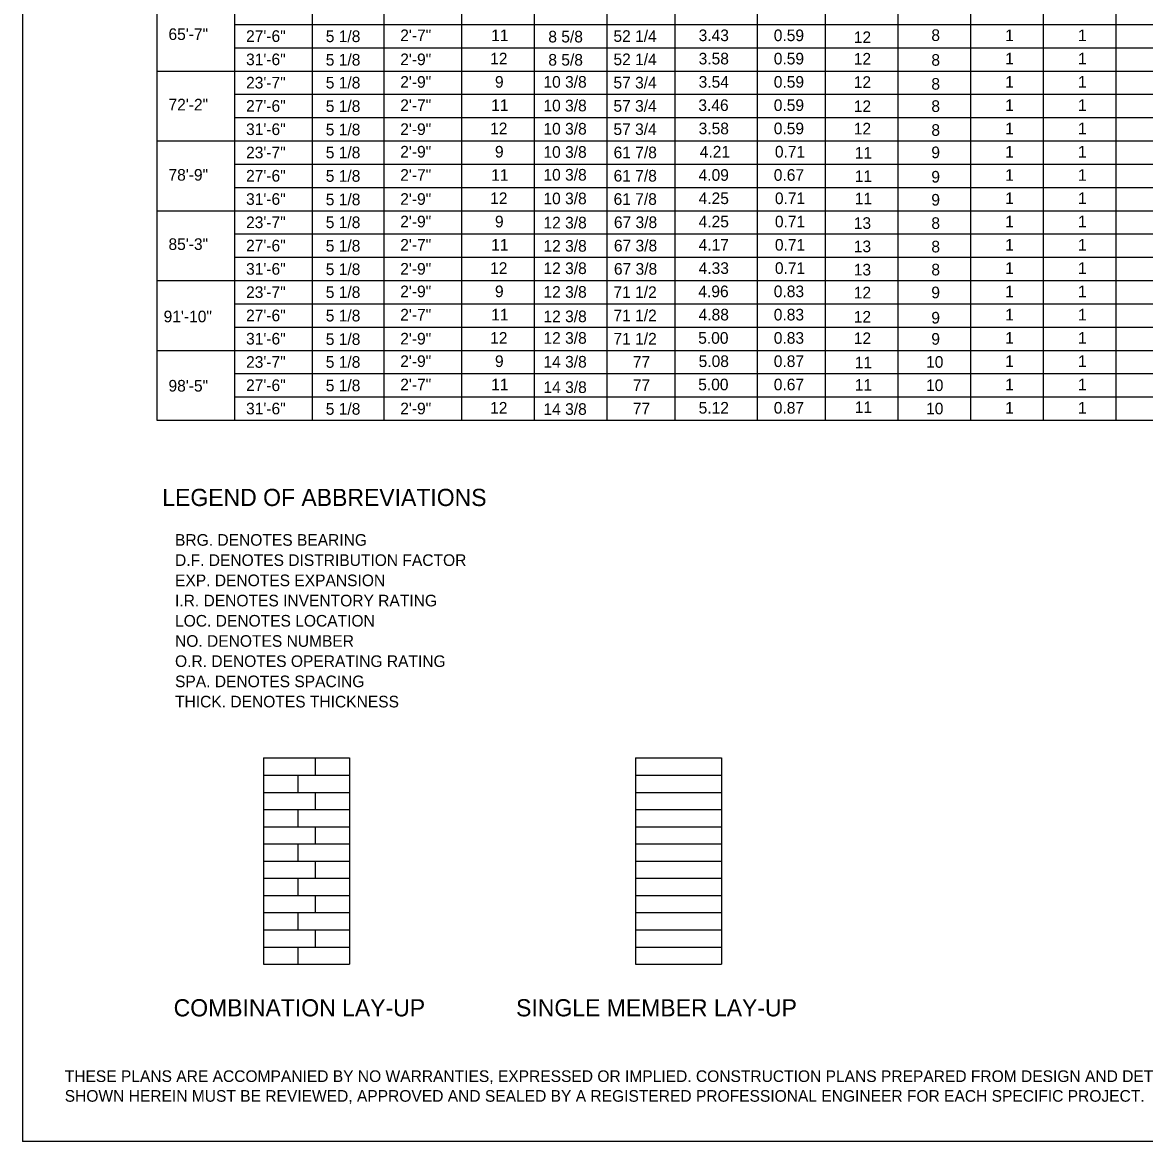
# Model space of a CAD drawing. Extents: x -5022 to -159, y 1126 to 7226.
# Drawn here: x -3800.1 to -3510.8, y 3516.8 to 3805.3 of the extents above; entities that cross this region are included whole.
import ezdxf

# ---------------------------------------------------------------- set-up
doc = ezdxf.new("R2010")
doc.units = 0
doc.layers.add('2', color=7, linetype='Continuous')
doc.layers.add('3', color=7, linetype='Continuous')

msp = doc.modelspace()

# ---------------------------------------------------------------- linework, layer by layer
at = {"layer": '2'}
for p, q in [((-3800.13, 4080.81), (-3800.13, 3516.81)), ((-3737.97, 3615.68), (-3737.97, 3562.53)), ((-3737.97, 3615.68), (-3715.82, 3615.68)), ((-3724.68, 3615.68), (-3724.68, 3611.25)), ((-3715.82, 3615.68), (-3715.82, 3562.53)), ((-3642.04, 3615.68), (-3642.04, 3562.53)), ((-3642.04, 3615.68), (-3619.9, 3615.68)), ((-3619.9, 3615.68), (-3619.9, 3562.53)), ((-3737.97, 3611.25), (-3715.82, 3611.25)), ((-3729.11, 3611.25), (-3729.11, 3606.82)), ((-3642.04, 3611.25), (-3619.9, 3611.25)), ((-3737.97, 3606.82), (-3715.82, 3606.82)), ((-3724.68, 3606.82), (-3724.68, 3602.39)), ((-3642.04, 3606.82), (-3619.9, 3606.82)), ((-3737.97, 3602.39), (-3715.82, 3602.39)), ((-3729.11, 3602.39), (-3729.11, 3597.96)), ((-3642.04, 3602.39), (-3619.9, 3602.39)), ((-3737.97, 3597.96), (-3715.82, 3597.96)), ((-3724.68, 3597.96), (-3724.68, 3593.53)), ((-3642.04, 3597.96), (-3619.9, 3597.96)), ((-3737.97, 3593.53), (-3715.82, 3593.53)), ((-3729.11, 3593.53), (-3729.11, 3589.1)), ((-3642.04, 3593.53), (-3619.9, 3593.53)), ((-3737.97, 3589.1), (-3715.82, 3589.1)), ((-3724.68, 3589.1), (-3724.68, 3584.67)), ((-3642.04, 3589.1), (-3619.9, 3589.1)), ((-3737.97, 3584.67), (-3715.82, 3584.67)), ((-3729.11, 3584.67), (-3729.11, 3580.24)), ((-3642.04, 3584.67), (-3619.9, 3584.67)), ((-3737.97, 3580.24), (-3715.82, 3580.24)), ((-3724.68, 3580.24), (-3724.68, 3575.81)), ((-3642.04, 3580.24), (-3619.9, 3580.24)), ((-3737.97, 3575.81), (-3715.82, 3575.81)), ((-3729.11, 3575.81), (-3729.11, 3571.38)), ((-3642.04, 3575.81), (-3619.9, 3575.81)), ((-3737.97, 3571.38), (-3715.82, 3571.38)), ((-3724.68, 3571.38), (-3724.68, 3566.95)), ((-3642.04, 3571.38), (-3619.9, 3571.38)), ((-3737.97, 3566.95), (-3715.82, 3566.95)), ((-3729.11, 3566.95), (-3729.11, 3562.53)), ((-3642.04, 3566.95), (-3619.9, 3566.95)), ((-3737.97, 3562.53), (-3715.82, 3562.53)), ((-3642.04, 3562.53), (-3619.9, 3562.53)), ((-3014.13, 3516.81), (-3800.13, 3516.81))]:
    msp.add_line(p, q, dxfattribs=at)
at = {"layer": '3'}
for p, q in [((-3765.47, 4053.56), (-3765.47, 3702.75)), ((-3745.47, 4035.57), (-3745.47, 3702.75)), ((-3725.47, 4035.57), (-3725.47, 3702.75)), ((-3706.97, 4035.57), (-3706.97, 3702.75)), ((-3686.97, 4035.57), (-3686.97, 3702.75)), ((-3668.22, 4035.57), (-3668.22, 3702.75)), ((-3649.47, 4035.57), (-3649.47, 3702.75)), ((-3631.97, 4035.18), (-3631.97, 3702.75)), ((-3610.72, 4035.57), (-3610.72, 3702.75)), ((-3593.22, 4035.57), (-3593.22, 3702.75)), ((-3574.47, 4035.57), (-3574.47, 3702.75)), ((-3555.72, 4035.57), (-3555.72, 3702.75)), ((-3536.97, 4035.57), (-3536.97, 3702.75)), ((-3518.21, 4035.57), (-3518.21, 3702.75)), ((-3745.47, 3804.75), (-3051.23, 3804.76)), ((-3745.47, 3798.75), (-3051.23, 3798.75)), ((-3765.47, 3792.75), (-3051.23, 3792.75)), ((-3745.47, 3786.75), (-3051.23, 3786.76)), ((-3745.47, 3780.75), (-3051.23, 3780.75)), ((-3765.47, 3774.75), (-3051.23, 3774.76)), ((-3745.47, 3768.75), (-3051.23, 3768.75)), ((-3745.47, 3762.75), (-3051.23, 3762.75)), ((-3765.47, 3756.75), (-3051.23, 3756.75)), ((-3745.47, 3750.75), (-3051.23, 3750.75)), ((-3745.47, 3744.75), (-3051.23, 3744.75)), ((-3765.47, 3738.75), (-3051.23, 3738.75)), ((-3745.47, 3732.75), (-3051.23, 3732.75)), ((-3745.47, 3726.75), (-3051.23, 3726.75)), ((-3765.47, 3720.75), (-3051.23, 3720.75)), ((-3745.47, 3714.75), (-3051.23, 3714.75)), ((-3745.47, 3708.75), (-3051.23, 3708.75)), ((-3765.47, 3702.75), (-3051.23, 3702.75))]:
    msp.add_line(p, q, dxfattribs=at)

# ---------------------------------------------------------------- texts
at = {"layer": '2'}
for s, height, p in [('65\'-7"', 3, (-3762.48, 3800.75)), ('27\'-6"', 3, (-3742.48, 3800.25)), ('5 1/8', 3, (-3721.93, 3800.2)), ('2\'-7"', 3, (-3702.73, 3800.45)), ('11', 3, (-3679.27, 3800.45)), ('8 5/8', 3, (-3664.55, 3800.11)), ('52 1/4', 3, (-3647.76, 3800.26)), ('3.43', 3, (-3625.8, 3800.45)), ('0.59', 3, (-3606.43, 3800.45)), ('12', 3, (-3585.8, 3799.95)), ('8', 3, (-3565.8, 3800.49)), ('1', 3, (-3546.76, 3800.45)), ('1', 3, (-3528.01, 3800.45)), ('31\'-6"', 3, (-3742.48, 3794.25)), ('5 1/8', 3, (-3721.93, 3794.15)), ('2\'-9"', 3, (-3702.73, 3794.26)), ('12', 3, (-3679.55, 3794.45)), ('8 5/8', 3, (-3664.55, 3794.14)), ('52 1/4', 3, (-3647.76, 3794.26)), ('3.58', 3, (-3625.8, 3794.45)), ('0.59', 3, (-3606.43, 3794.45)), ('12', 3, (-3585.8, 3794.41)), ('8', 3, (-3565.8, 3794.1)), ('1', 3, (-3546.76, 3794.45)), ('1', 3, (-3528.01, 3794.45)), ('23\'-7"', 3, (-3742.48, 3788.25)), ('5 1/8', 3, (-3721.93, 3788.25)), ('2\'-9"', 3, (-3702.73, 3788.44)), ('9', 3, (-3678.31, 3788.45)), ('10 3/8', 3, (-3665.81, 3788.45)), ('57 3/4', 3, (-3647.76, 3788.26)), ('3.54', 3, (-3625.8, 3788.45)), ('0.59', 3, (-3606.43, 3788.45)), ('12', 3, (-3585.8, 3788.4)), ('8', 3, (-3565.8, 3787.93)), ('1', 3, (-3546.76, 3788.45)), ('1', 3, (-3528.01, 3788.45)), ('72\'-2"', 3, (-3762.48, 3782.59)), ('27\'-6"', 3, (-3742.48, 3782.25)), ('5 1/8', 3, (-3721.93, 3782.2)), ('2\'-7"', 3, (-3702.73, 3782.44)), ('11', 3, (-3679.27, 3782.45)), ('10 3/8', 3, (-3665.81, 3782.35)), ('57 3/4', 3, (-3647.76, 3782.26)), ('3.46', 3, (-3625.87, 3782.45)), ('0.59', 3, (-3606.43, 3782.45)), ('12', 3, (-3585.8, 3782.17)), ('8', 3, (-3565.8, 3782.21)), ('1', 3, (-3546.76, 3782.45)), ('1', 3, (-3528.01, 3782.45)), ('31\'-6"', 3, (-3742.48, 3776.25)), ('5 1/8', 3, (-3721.93, 3776.15)), ('2\'-9"', 3, (-3702.73, 3776.26)), ('12', 3, (-3679.55, 3776.45)), ('10 3/8', 3, (-3665.81, 3776.37)), ('57 3/4', 3, (-3647.76, 3776.26)), ('3.58', 3, (-3625.8, 3776.45)), ('0.59', 3, (-3606.43, 3776.45)), ('12', 3, (-3585.8, 3776.4)), ('8', 3, (-3565.8, 3776.04)), ('1', 3, (-3546.76, 3776.45)), ('1', 3, (-3528.01, 3776.45)), ('23\'-7"', 3, (-3742.48, 3770.25)), ('5 1/8', 3, (-3721.93, 3770.25)), ('2\'-9"', 3, (-3702.73, 3770.45)), ('9', 3, (-3678.31, 3770.45)), ('10 3/8', 3, (-3665.81, 3770.38)), ('61 7/8', 3, (-3647.72, 3770.26)), ('4.21', 3, (-3625.51, 3770.45)), ('0.71', 3, (-3606.14, 3770.45)), ('11', 3, (-3585.52, 3770.17)), ('9', 3, (-3565.81, 3770.28)), ('1', 3, (-3546.76, 3770.45)), ('1', 3, (-3528.01, 3770.45)), ('78\'-9"', 3, (-3762.48, 3764.49)), ('27\'-6"', 3, (-3742.48, 3764.25)), ('5 1/8', 3, (-3721.93, 3764.2)), ('2\'-7"', 3, (-3702.73, 3764.45)), ('11', 3, (-3679.27, 3764.45)), ('10 3/8', 3, (-3665.81, 3764.5)), ('61 7/8', 3, (-3647.72, 3764.25)), ('4.09', 3, (-3625.81, 3764.45)), ('0.67', 3, (-3606.43, 3764.45)), ('11', 3, (-3585.52, 3764.16)), ('9', 3, (-3565.81, 3764)), ('1', 3, (-3546.76, 3764.45)), ('1', 3, (-3528.01, 3764.45)), ('31\'-6"', 3, (-3742.48, 3758.25)), ('5 1/8', 3, (-3721.93, 3758.15)), ('2\'-9"', 3, (-3702.73, 3758.26)), ('12', 3, (-3679.55, 3758.45)), ('10 3/8', 3, (-3665.81, 3758.4)), ('61 7/8', 3, (-3647.72, 3758.25)), ('4.25', 3, (-3625.8, 3758.45)), ('0.71', 3, (-3606.14, 3758.45)), ('11', 3, (-3585.52, 3758.39)), ('9', 3, (-3565.81, 3758.06)), ('1', 3, (-3546.76, 3758.45)), ('1', 3, (-3528.01, 3758.45)), ('23\'-7"', 3, (-3742.48, 3752.25)), ('5 1/8', 3, (-3721.93, 3752.25)), ('2\'-9"', 3, (-3702.73, 3752.45)), ('9', 3, (-3678.31, 3752.45)), ('12 3/8', 3, (-3665.8, 3752.17)), ('67 3/8', 3, (-3647.64, 3752.26)), ('4.25', 3, (-3625.8, 3752.45)), ('0.71', 3, (-3606.14, 3752.45)), ('13', 3, (-3585.8, 3752.06)), ('8', 3, (-3565.8, 3752.05)), ('1', 3, (-3546.76, 3752.45)), ('1', 3, (-3528.01, 3752.45)), ('85\'-3"', 3, (-3762.48, 3746.63)), ('27\'-6"', 3, (-3742.48, 3746.25)), ('5 1/8', 3, (-3721.93, 3746.2)), ('2\'-7"', 3, (-3702.73, 3746.45)), ('11', 3, (-3679.27, 3746.45)), ('12 3/8', 3, (-3665.8, 3746.18)), ('67 3/8', 3, (-3647.64, 3746.25)), ('4.17', 3, (-3625.8, 3746.45)), ('0.71', 3, (-3606.14, 3746.45)), ('1', 3, (-3546.76, 3746.45)), ('1', 3, (-3528.01, 3746.45)), ('13', 3, (-3585.8, 3746.05)), ('8', 3, (-3565.8, 3745.99)), ('12', 3, (-3679.55, 3740.45)), ('12 3/8', 3, (-3665.8, 3740.41)), ('4.33', 3, (-3625.8, 3740.45)), ('0.71', 3, (-3606.14, 3740.45)), ('31\'-6"', 3, (-3742.48, 3740.25)), ('5 1/8', 3, (-3721.93, 3740.15)), ('2\'-9"', 3, (-3702.73, 3740.26)), ('67 3/8', 3, (-3647.64, 3740.25)), ('13', 3, (-3585.8, 3740.05)), ('8', 3, (-3565.8, 3740.06)), ('1', 3, (-3546.76, 3740.45)), ('1', 3, (-3528.01, 3740.45)), ('23\'-7"', 3, (-3742.48, 3734.25)), ('5 1/8', 3, (-3721.93, 3734.25)), ('2\'-9"', 3, (-3702.73, 3734.44)), ('9', 3, (-3678.31, 3734.45)), ('12 3/8', 3, (-3665.8, 3734.31)), ('71 1/2', 3, (-3647.76, 3734.25)), ('4.96', 3, (-3625.87, 3734.45)), ('0.83', 3, (-3606.43, 3734.45)), ('12', 3, (-3585.8, 3734.13)), ('9', 3, (-3565.81, 3734.17)), ('1', 3, (-3546.76, 3734.45)), ('1', 3, (-3528.01, 3734.45)), ('91\'-10"', 3, (-3763.73, 3727.98)), ('27\'-6"', 3, (-3742.48, 3728.25)), ('5 1/8', 3, (-3721.93, 3728.2)), ('2\'-7"', 3, (-3702.73, 3728.44)), ('11', 3, (-3679.27, 3728.45)), ('12 3/8', 3, (-3665.8, 3728.01)), ('71 1/2', 3, (-3647.76, 3728.25)), ('4.88', 3, (-3625.8, 3728.45)), ('0.83', 3, (-3606.43, 3728.45)), ('12', 3, (-3585.8, 3727.9)), ('9', 3, (-3565.81, 3727.66)), ('1', 3, (-3546.76, 3728.45)), ('1', 3, (-3528.01, 3728.45)), ('31\'-6"', 3, (-3742.48, 3722.25)), ('5 1/8', 3, (-3721.93, 3722.14)), ('2\'-9"', 3, (-3702.73, 3722.26)), ('12', 3, (-3679.55, 3722.45)), ('12 3/8', 3, (-3665.8, 3722.44)), ('71 1/2', 3, (-3647.76, 3722.25)), ('5.00', 3, (-3625.91, 3722.45)), ('0.83', 3, (-3606.43, 3722.45)), ('12', 3, (-3585.8, 3722.36)), ('9', 3, (-3565.81, 3722.2)), ('1', 3, (-3546.76, 3722.45)), ('1', 3, (-3528.01, 3722.45)), ('23\'-7"', 3, (-3742.48, 3716.25)), ('5 1/8', 3, (-3721.93, 3716.25)), ('2\'-9"', 3, (-3702.73, 3716.45)), ('9', 3, (-3678.31, 3716.45)), ('14 3/8', 3, (-3665.8, 3716.31)), ('77', 3, (-3642.76, 3716.25)), ('5.08', 3, (-3625.8, 3716.45)), ('0.87', 3, (-3606.43, 3716.45)), ('11', 3, (-3585.52, 3716.13)), ('10', 3, (-3567.16, 3716.26)), ('1', 3, (-3546.76, 3716.45)), ('1', 3, (-3528.01, 3716.45)), ('98\'-5"', 3, (-3762.48, 3710.12)), ('27\'-6"', 3, (-3742.48, 3710.25)), ('5 1/8', 3, (-3721.93, 3710.2)), ('2\'-7"', 3, (-3702.73, 3710.44)), ('11', 3, (-3679.27, 3710.45)), ('14 3/8', 3, (-3665.8, 3709.76)), ('77', 3, (-3642.76, 3710.25)), ('5.00', 3, (-3625.91, 3710.45)), ('0.67', 3, (-3606.43, 3710.45)), ('11', 3, (-3585.52, 3710.35)), ('10', 3, (-3567.16, 3710.26)), ('1', 3, (-3546.76, 3710.44)), ('1', 3, (-3528.01, 3710.45)), ('31\'-6"', 3, (-3742.48, 3704.25)), ('5 1/8', 3, (-3721.93, 3704.15)), ('2\'-9"', 3, (-3702.73, 3704.26)), ('12', 3, (-3679.55, 3704.44)), ('14 3/8', 3, (-3665.8, 3704.12)), ('77', 3, (-3642.76, 3704.25)), ('5.12', 3, (-3625.8, 3704.44)), ('0.87', 3, (-3606.43, 3704.44)), ('11', 3, (-3585.52, 3704.58)), ('10', 3, (-3567.16, 3704.25)), ('1', 3, (-3546.76, 3704.44)), ('1', 3, (-3528.01, 3704.44)), ('LEGEND OF ABBREVIATIONS', 4.4293, (-3764.08, 3680.62)), ('BRG. DENOTES BEARING', 3.0001, (-3760.79, 3670.38)), ('D.F. DENOTES DISTRIBUTION FACTOR', 3.0001, (-3760.79, 3665.17)), ('EXP. DENOTES EXPANSION', 3.0001, (-3760.79, 3659.96)), ('I.R. DENOTES INVENTORY RATING', 3.0001, (-3760.79, 3654.75)), ('LOC. DENOTES LOCATION', 3.0001, (-3760.79, 3649.54)), ('NO. DENOTES NUMBER', 3.0001, (-3760.79, 3644.33)), ('O.R. DENOTES OPERATING RATING', 3.0001, (-3760.79, 3639.13)), ('SPA. DENOTES SPACING', 3.0001, (-3760.79, 3633.92)), ('THICK. DENOTES THICKNESS', 3.0001, (-3760.79, 3628.71)), ('COMBINATION LAY-UP', 4.4293, (-3761.15, 3549.07)), ('SINGLE MEMBER LAY-UP', 4.4293, (-3672.87, 3549.07)), ('THESE PLANS ARE ACCOMPANIED BY NO WARRANTIES, EXPRESSED OR IMPLIED. CONSTRUCTION PLANS PREPARED FROM DESIGN AND DETAIL INFORMATION', 3.00008, (-3789.23, 3532.16)), ('SHOWN HEREIN MUST BE REVIEWED, APPROVED AND SEALED BY A REGISTERED PROFESSIONAL ENGINEER FOR EACH SPECIFIC PROJECT.', 3.00008, (-3789.23, 3527.07))]:
    msp.add_text(s, height=height, dxfattribs=at).set_placement(p)

doc.saveas('drawing.dxf')
